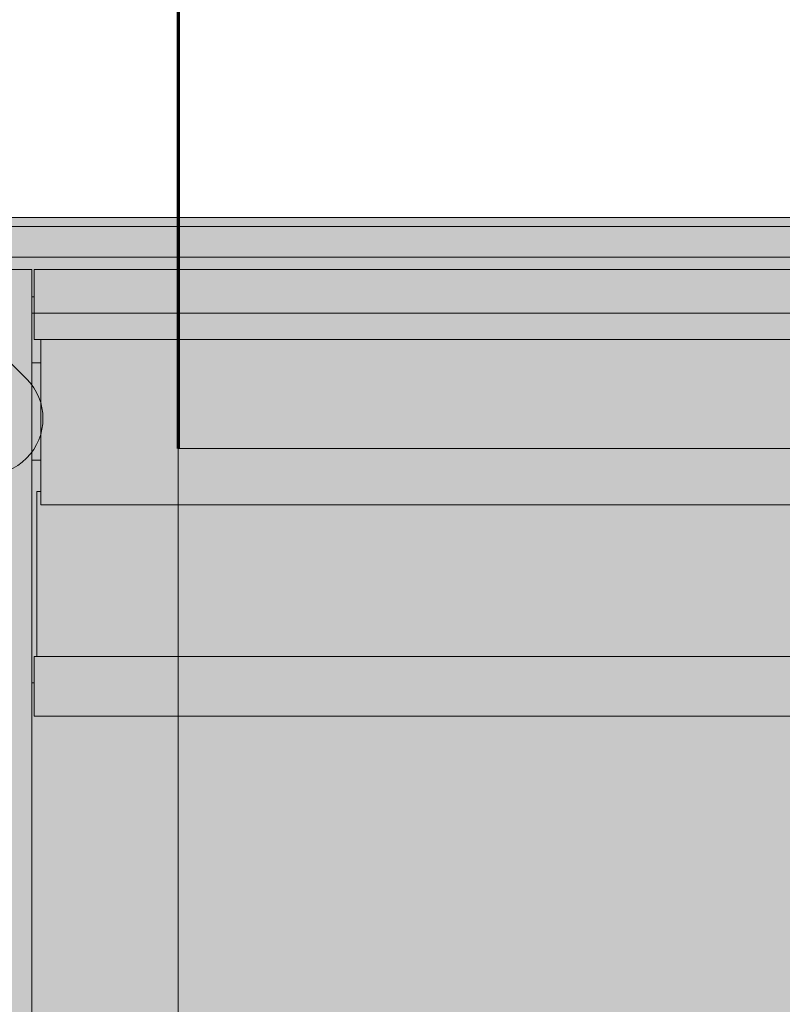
# Model space of a CAD drawing. Header units: metres. Extents: x -3.6 to 85.2, y -11 to 16.8.
# Tile 311 of 508: x 35.592 to 35.823, y 3.161 to 3.46. Entities that reach past the tile are written whole.
import ezdxf

# ---------------------------------------------------------------- set-up
doc = ezdxf.new("R2010")
doc.units = ezdxf.units.M
doc.header["$MEASUREMENT"] = 0
doc.linetypes.add('Achse', pattern=[0.2, 0.1, -0.05, 0, -0.05])
for name, color, linetype in [('653 - Abdeckung.TB Verkofferung', 7, 'Continuous'), ('Neubau_612 - Struktur.Stahlbau', 7, 'Continuous'), ('Neubau_701 - Einrichtung.Möbel', 7, 'Continuous')]:
    doc.layers.add(name, color=color, linetype=linetype)

msp = doc.modelspace()

# ---------------------------------------------------------------- hatches: boundary and pattern name
at = {"layer": '653 - Abdeckung.TB Verkofferung', "linetype": 'Continuous', "lineweight": 0, "true_color": 0x1c1c1c}
msp.add_hatch(color=250, dxfattribs=at).paths.add_polyline_path([(35.49908, 3.39998), (36.32503, 3.39998), (36.32503, 2.59998), (35.49908, 2.59998)])
at = {"layer": '653 - Abdeckung.TB Verkofferung', "linetype": 'Continuous', "lineweight": 13, "true_color": 0x737373}
msp.add_hatch(color=8, dxfattribs=at).paths.add_polyline_path([(35.59404, 3.35102), (35.56478, 3.38028), (35.55472, 3.38028, 0.442652), (35.54074, 3.36697), (35.54074, 3.35624), (35.57, 3.32698, 1)])
at = {"layer": 'Neubau_701 - Einrichtung.Möbel', "linetype": 'Continuous', "lineweight": 0, "true_color": 0x3a3a3a}
for points in [[(36.29655, 3.39998), (35.54508, 3.39998), (35.54508, 3.39726), (36.29655, 3.39726)], [(36.29655, 3.39726), (35.54508, 3.39726), (35.54671, 3.38799), (36.29492, 3.38799)], [(36.29869, 3.38421), (36.29492, 3.38799), (35.54671, 3.38799), (35.54294, 3.38421), (35.59561, 3.38421), (35.59561, 3.37595), (35.59636, 3.37595), (35.59636, 3.38421), (36.24527, 3.38421), (36.24527, 3.37595), (36.24602, 3.37595), (36.24602, 3.38421)], [(35.59636, 3.38421), (35.59636, 3.37095), (36.24527, 3.37095), (36.24527, 3.38421)], [(35.59561, 3.37595), (35.59561, 3.37095), (35.59636, 3.37095), (35.59636, 3.37595)], [(35.59636, 3.36294), (35.59636, 3.37095), (35.59561, 3.37095), (35.59561, 3.35593), (35.59838, 3.35593), (35.59838, 3.36294)], [(35.59636, 3.36294), (36.24527, 3.36294), (36.24527, 3.37095), (35.59636, 3.37095)], [(35.59838, 3.36294), (35.59838, 3.31287), (36.24325, 3.31287), (36.24325, 3.36294)], [(35.59838, 3.32655), (35.59838, 3.35593), (35.59561, 3.35593), (35.59561, 3.32643)], [(35.59838, 3.32639), (35.59838, 3.32655), (35.59561, 3.32643), (35.59561, 3.32639)], [(36.24447, 3.26682), (36.24447, 3.31688), (36.24325, 3.31688), (36.24325, 3.31287), (35.59838, 3.31287), (35.59838, 3.31688), (35.59716, 3.31688), (35.59716, 3.26682)], [(35.59636, 3.26682), (35.59636, 3.24879), (36.24527, 3.24879), (36.24527, 3.26682)]]:
    msp.add_hatch(color=250, dxfattribs=at).paths.add_polyline_path(points)
h = msp.add_hatch(color=250, dxfattribs=at)
h.paths.add_polyline_path([(35.59561, 3.38421), (35.53682, 3.38421), (35.53682, 2.61575), (35.59561, 2.61575)])
h.paths.add_polyline_path([(35.55203, 3.37996), (35.55413, 3.37996), (35.5562, 3.37959), (35.55818, 3.37887), (35.56, 3.37782), (35.56161, 3.37647), (35.56296, 3.37486), (35.56401, 3.37304), (35.56473, 3.37106), (35.56509, 3.36899), (35.56509, 2.63097), (35.56473, 2.6289), (35.56401, 2.62693), (35.56296, 2.6251), (35.56161, 2.62349), (35.56, 2.62214), (35.55818, 2.62109), (35.5562, 2.62037), (35.55413, 2.62001), (35.55203, 2.62001), (35.54996, 2.62037), (35.54799, 2.62109), (35.54617, 2.62214), (35.54456, 2.62349), (35.54321, 2.6251), (35.54216, 2.62693), (35.54144, 2.6289), (35.54108, 2.63097), (35.54108, 3.36899), (35.54144, 3.37106), (35.54216, 3.37304), (35.54321, 3.37486), (35.54456, 3.37647), (35.54617, 3.37782), (35.54799, 3.37887), (35.54996, 3.37959)], flags=0)
h = msp.add_hatch(color=250, dxfattribs=at)
h.paths.add_polyline_path([(36.24527, 3.25881), (36.24527, 3.24879), (35.59636, 3.24879), (35.59636, 3.25881), (35.59561, 3.25881), (35.59561, 2.74116), (35.59636, 2.74116), (35.59636, 2.75117), (36.24527, 2.75117), (36.24527, 2.74116), (36.24602, 2.74116), (36.24602, 3.25881)])
h.paths.add_polyline_path([(36.18098, 3.15518), (36.18098, 2.84479), (35.66065, 2.84479), (35.66065, 3.15518)], flags=0)

# ---------------------------------------------------------------- linework, layer by layer
at = {"layer": '653 - Abdeckung.TB Verkofferung', "color": 1, "linetype": 'Continuous', "lineweight": 18, "flags": 128}
msp.add_lwpolyline([(35.49908, 3.39998), (36.32503, 3.39998), (36.32503, 2.59998), (35.49908, 2.59998)], close=True, dxfattribs=at)
msp.add_lwpolyline([(35.59404, 3.35102), (35.56478, 3.38028), (35.55472, 3.38028, 0.442652), (35.54074, 3.36697), (35.54074, 3.35624), (35.57, 3.32698, 1)], format="xyb", close=True, dxfattribs=at)
at = {"layer": 'Neubau_612 - Struktur.Stahlbau', "color": 1, "linetype": 'Continuous', "lineweight": 70}
msp.add_line((35.63999, 3.46998), (35.63999, 3.32998), dxfattribs=at)
at = {"layer": 'Neubau_612 - Struktur.Stahlbau', "color": 1, "linetype": 'Achse', "lineweight": 9}
msp.add_line((35.56999, 3.39998), (36.26999, 3.39998), dxfattribs=at)
at = {"layer": 'Neubau_612 - Struktur.Stahlbau', "color": 1, "linetype": 'Continuous', "lineweight": 13}
for p, q in [((35.63999, 2.66998), (35.63999, 3.32998)), ((35.63999, 3.32998), (36.19999, 3.32998))]:
    msp.add_line(p, q, dxfattribs=at)
at = {"layer": 'Neubau_701 - Einrichtung.Möbel', "color": 7, "linetype": 'Continuous', "lineweight": 13, "true_color": 0xebebeb}
for p, q in [((35.54508, 3.39998), (36.29655, 3.39998)), ((35.54508, 3.39726), (36.29655, 3.39726)), ((36.29492, 3.38799), (35.54671, 3.38799)), ((35.59561, 3.38421), (35.53682, 3.38421)), ((35.59561, 3.38421), (35.59561, 3.25881)), ((35.59636, 3.37095), (35.59636, 3.38421)), ((35.59636, 3.38421), (36.24527, 3.38421)), ((35.59636, 3.37595), (35.59561, 3.37595)), ((35.59636, 3.37095), (35.59561, 3.37095)), ((35.59636, 3.36294), (35.59636, 3.37095)), ((36.24527, 3.37095), (35.59636, 3.37095)), ((36.24527, 3.36294), (35.59636, 3.36294)), ((35.59838, 3.31287), (35.59838, 3.36294)), ((35.59838, 3.35593), (35.59561, 3.35593)), ((35.59838, 3.32639), (35.59561, 3.32639)), ((35.59838, 3.31688), (35.59716, 3.31688)), ((35.59716, 3.31688), (35.59716, 3.26682)), ((35.59838, 3.31287), (36.24325, 3.31287)), ((35.59636, 3.26682), (36.24527, 3.26682)), ((35.59636, 3.24879), (35.59636, 3.26682)), ((35.59561, 2.74116), (35.59561, 3.25881)), ((35.59636, 3.25881), (35.59561, 3.25881)), ((36.24527, 3.24879), (35.59636, 3.24879))]:
    msp.add_line(p, q, dxfattribs=at)

doc.saveas('drawing.dxf')
